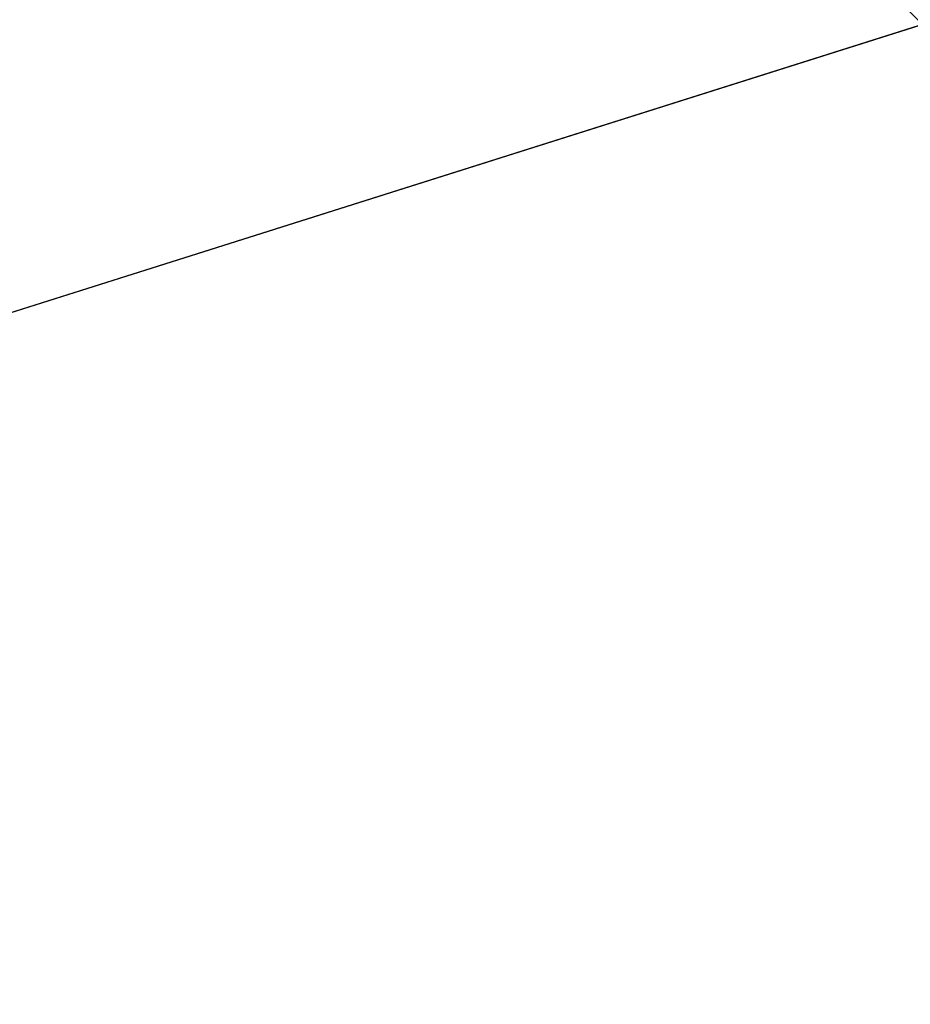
# Model space of a CAD drawing. Extents: x -250 to 250, y -832 to 754.
# Tile 645 of 1056: x -153.046 to -152.746, y 675.661 to 675.993. Entities that reach past the tile are written whole.
import ezdxf

# ---------------------------------------------------------------- set-up
doc = ezdxf.new("R2010")
doc.units = 0
doc.header["$LTSCALE"] = 33.374815
for name, color, linetype in [('201', 7, 'CONTINUOUS'), ('2066', 7, 'CONTINUOUS'), ('2067', 7, 'CONTINUOUS'), ('2068', 7, 'CONTINUOUS'), ('2086', 7, 'CONTINUOUS'), ('2950', 7, 'CONTINUOUS'), ('3272', 7, 'CONTINUOUS')]:
    doc.layers.add(name, color=color, linetype=linetype)

msp = doc.modelspace()

# ---------------------------------------------------------------- linework, layer by layer
at = {"layer": '201', "color": 7, "linetype": 'CONTINUOUS'}
for points in [[(210, 682, -11), (210, 674.22183, -7.77817), (-210, 682, -11), (210, 682, -11)], [(-210, 682, -11), (210, 674.22183, -7.77817), (-210, 674.22183, -7.77817), (-210, 682, -11)], [(210, 674.22183, 7.77817), (210, 682, 11), (-210, 674.22183, 7.77817), (210, 674.22183, 7.77817)], [(210, 682, 11), (-210, 682, 11), (-210, 674.22183, 7.77817), (210, 682, 11)]]:
    msp.add_3dface(points, dxfattribs=at)
at = {"layer": '2066', "color": 7, "linetype": 'CONTINUOUS'}
msp.add_3dface([(-150, 676.85832, 68.65), (-156.51238, 676.08224, 68.65), (-155.29295, 675.18463, 68.65), (-150, 676.85832, 68.65)], dxfattribs=at)
at = {"layer": '2067', "color": 7, "linetype": 'CONTINUOUS'}
msp.add_3dface([(-156.76847, 674.71304, 15.65), (-150, 677.5, 15.65), (-143.49431, 674.93976, 15.65), (-156.76847, 674.71304, 15.65)], dxfattribs=at)
at = {"layer": '2068', "color": 7, "linetype": 'CONTINUOUS'}
for points in [[(-150, 678.5, 16.65), (-160.0578, 672.48689, 16.65), (-150, 678.5, 25.05), (-150, 678.5, 16.65)], [(-150, 678.5, 25.05), (-160.0578, 672.48689, 16.65), (-153.51285, 677.85952, 26.42004), (-150, 678.5, 25.05)]]:
    msp.add_3dface(points, dxfattribs=at)
at = {"layer": '2086', "color": 7, "linetype": 'CONTINUOUS'}
for points in [[(-156.76847, 674.71304, 15.65), (-160.0578, 672.48689, 16.65), (-150, 678.5, 16.65), (-156.76847, 674.71304, 15.65)], [(-156.76847, 674.71304, 15.65), (-150, 678.5, 16.65), (-150, 678.20711, 15.94289), (-156.76847, 674.71304, 15.65)], [(-150, 677.5, 15.65), (-156.76847, 674.71304, 15.65), (-150, 678.20711, 15.94289), (-150, 677.5, 15.65)]]:
    msp.add_3dface(points, dxfattribs=at)
at = {"layer": '2950', "color": 7, "linetype": 'CONTINUOUS'}
msp.add_3dface([(-150, 676.85832, 68.65), (-155.29295, 675.18463, 68.65), (-150, 675.63358, 68.62499), (-150, 676.85832, 68.65)], dxfattribs=at)
at = {"layer": '3272', "color": 7, "linetype": 'CONTINUOUS'}
for points in [[(-152.99995, 676.25, 48.65), (-150, 676.25, 45.65), (-152.5, 675.75, 48.65), (-152.99995, 676.25, 48.65)], [(-150, 675.75, 51.15), (-152.99995, 676.25, 48.65), (-152.5, 675.75, 48.65), (-150, 675.75, 51.15)], [(-152.99995, 676.25, 48.65), (-150, 675.75, 51.15), (-150, 676.10355, 51.29645), (-152.99995, 676.25, 48.65)]]:
    msp.add_3dface(points, dxfattribs=at)

doc.saveas('drawing.dxf')
